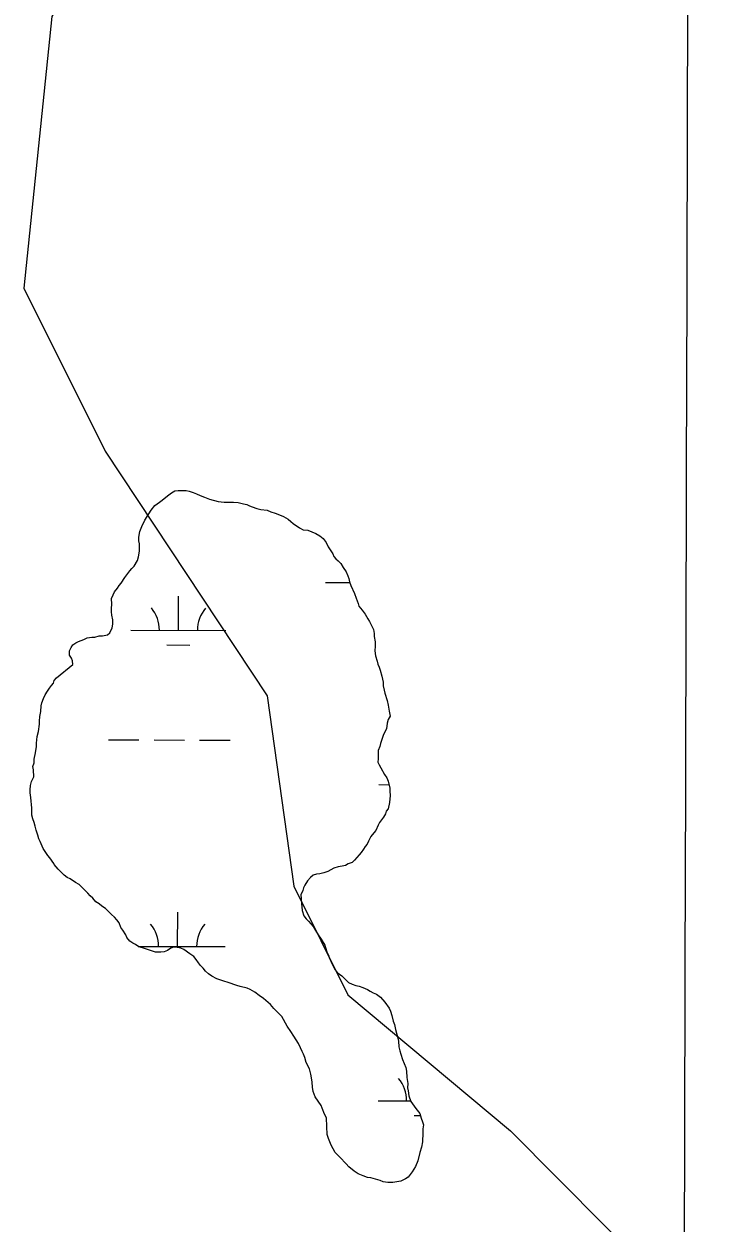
# Model space of a CAD drawing. Extents: x 3172297 to 3210190, y 958463 to 983887.
# Drawn here: x 3181076 to 3181808, y 970053 to 971315 of the extents above; entities that cross this region are included whole.
import ezdxf

# ---------------------------------------------------------------- set-up
doc = ezdxf.new("R2010")
doc.units = 0
for name, color, linetype in [('V-GRID-MAJR', 7, 'Continuous'), ('V-TOPO-SHOR', 7, 'Continuous'), ('V-WETL-SWMP', 7, 'Continuous')]:
    doc.layers.add(name, color=color, linetype=linetype)

msp = doc.modelspace()

# ---------------------------------------------------------------- linework, layer by layer
at = {"layer": 'V-GRID-MAJR'}
msp.add_spline([(3181754.27, 963906.585), (3181771.021, 969968.005), (3181787.7770000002, 976031.373), (3181804.534, 982094.792), (3181804.539, 982096.687)], degree=3, dxfattribs=at)
at = {"layer": 'V-TOPO-SHOR'}
msp.add_lwpolyline([(3181277.3489022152, 971608.3902843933), (3181105.2174314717, 971323.1057720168), (3181075.940150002, 971037.4680378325), (3181161.2287973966, 970865.8310776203), (3181332.01802527, 970608.2696707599), (3181360.094352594, 970408.2031614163), (3181416.953450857, 970293.778521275), (3181588.025256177, 970150.500465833), (3181787.5266106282, 969950.0100903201), (3181901.5273846, 969835.4441614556), (3181986.7453876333, 969635.2363633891), (3182014.821714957, 969435.1698540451), (3182071.045013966, 969063.6076732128), (3182156.192372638, 968834.8290372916), (3182184.4099886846, 968691.9042036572), (3182098.2029645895, 968492.1202717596), (3182069.4201936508, 968406.4784025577), (3181986.833092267, 968226.328091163)], dxfattribs=at)
at = {"layer": 'V-WETL-SWMP'}
for p, q in [((3181393.215122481, 970727.667793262), (3181418.8268645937, 970727.6044626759)), ((3181238.4981248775, 970677.3082094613), (3181238.5871424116, 970713.3080994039)), ((3181188.498277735, 970677.4318449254), (3181288.4979720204, 970677.184573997)), ((3181226.460005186, 970661.9069291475), (3181250.459931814, 970661.8475841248)), ((3181164.8049195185, 970562.0580789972), (3181196.80482169, 970561.9789523)), ((3181212.8047727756, 970561.9393889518), (3181244.8046749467, 970561.8602622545)), ((3181260.8046260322, 970561.8206989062), (3181292.8045282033, 970561.7415722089)), ((3181449.533240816, 970514.9238845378), (3181460.2755494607, 970514.8973218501)), ((3181237.6755163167, 970344.6342264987), (3181237.764533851, 970380.6341164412)), ((3181196.0030962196, 970344.7372705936), (3181287.6753634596, 970344.5105910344)), ((3181448.7106322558, 970182.2499015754), (3181482.8573658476, 970182.165466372)), ((3181486.6723597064, 970166.7249857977), (3181493.2073034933, 970166.7088267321))]:
    msp.add_line(p, q, dxfattribs=at)
for points in [[(3181104.772, 970619.185), (3181106.838, 970621.654), (3181107.668, 970624.537), (3181110.146, 970627.417), (3181127.484, 970641.3960000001), (3181127.08, 970645.106), (3181125.849, 970647.993), (3181123.795, 970651.294), (3181123.804, 970655.828), (3181125.4590000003, 970659.122), (3181127.526, 970662.003), (3181130.415, 970664.0580000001), (3181133.303, 970665.701), (3181136.19, 970666.519), (3181139.077, 970667.75), (3181142.378, 970669.392), (3181147.325, 970670.206), (3181150.622, 970670.2000000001), (3181155.1580000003, 970671.427), (3181158.455, 970671.421), (3181163.816, 970672.6460000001), (3181166.293, 970674.702), (3181168.776, 970680.055), (3181169.608, 970683.763), (3181169.617, 970688.296), (3181168.39, 970693.2440000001), (3181167.986, 970696.9550000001), (3181167.992, 970700.252), (3181168.413, 970704.785), (3181168.014, 970710.968), (3181169.67, 970714.674), (3181171.325, 970717.9670000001), (3181174.217, 970721.671), (3181176.284, 970724.552), (3181178.349, 970727.0210000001), (3181182.0700000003, 970732.783), (3181184.136, 970735.664), (3181187.4420000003, 970739.779), (3181189.508, 970742.248), (3181191.985, 970744.716), (3181195.295, 970750.8910000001), (3181196.539, 970754.598), (3181197.375, 970760.779), (3181197.382, 970764.076), (3181197.39, 970768.197), (3181196.985, 970771.495), (3181196.992, 970775.2050000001), (3181197.829, 970781.385), (3181199.9, 970786.7390000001), (3181203.21, 970793.327), (3181207.345, 970799.9130000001), (3181209.825, 970803.617), (3181213.544, 970808.555), (3181218.497, 970812.255), (3181221.387, 970814.31), (3181227.166, 970818.832), (3181231.294, 970822.121), (3181234.595, 970824.175), (3181238.305, 970824.5800000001), (3181242.014, 970824.572), (3181246.548, 970824.563), (3181249.843, 970823.7320000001), (3181253.9620000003, 970822.488), (3181257.668, 970820.832), (3181261.374, 970819.176), (3181265.9050000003, 970817.518), (3181271.259, 970815.447), (3181280.321, 970812.956), (3181286.501, 970812.1190000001), (3181291.447, 970812.109), (3181296.393, 970812.1), (3181301.338, 970811.6780000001), (3181307.105, 970810.43), (3181310.401, 970809.599), (3181313.2830000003, 970808.3570000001), (3181316.166, 970807.1140000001), (3181321.108, 970805.456), (3181325.228, 970804.623), (3181331.821, 970803.786), (3181335.9390000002, 970802.1290000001), (3181340.469, 970800.4720000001), (3181345, 970798.814), (3181349.1180000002, 970797.157), (3181354.058, 970794.262), (3181356.938, 970791.784), (3181359.407, 970789.718), (3181365.992, 970785.171), (3181369.697, 970783.103), (3181374.642, 970782.681), (3181378.7600000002, 970781.024), (3181383.29, 970779.367), (3181387.407, 970776.886), (3181390.698, 970773.9940000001), (3181393.987, 970769.866), (3181396.039, 970765.328), (3181400.97, 970757.9), (3181402.201, 970755.012), (3181404.256, 970752.535), (3181406.725, 970750.47), (3181409.6040000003, 970747.579), (3181412.069, 970743.452)], [(3181412.069, 970743.452), (3181414.9450000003, 970738.9130000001), (3181416.998, 970734.7880000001), (3181417.816, 970731.9010000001), (3181418.633, 970728.1900000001), (3181419.862, 970724.478), (3181423.967, 970716.2270000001), (3181425.606, 970711.278), (3181427.6550000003, 970705.5040000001), (3181428.474, 970702.617), (3181431.762, 970698.4890000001), (3181435.051, 970694.361), (3181437.927, 970689.41), (3181439.569, 970686.5210000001), (3181442.032, 970681.571), (3181443.674, 970678.27), (3181444.49, 970674.147), (3181444.484, 970670.85), (3181445.7090000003, 970665.078), (3181445.7, 970660.544), (3181445.278, 970655.599), (3181446.092, 970650.652), (3181447.7290000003, 970644.878), (3181448.5470000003, 970641.5800000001), (3181449.778, 970638.692), (3181451.007, 970635.392), (3181452.644, 970629.207), (3181453.867, 970622.61), (3181453.86, 970618.9010000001), (3181455.0870000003, 970614.365), (3181455.9050000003, 970611.066), (3181458.363, 970603.642), (3181459.177, 970598.6950000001), (3181460.401, 970592.098), (3181461.215, 970587.1510000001), (3181459.147, 970583.446), (3181458.315, 970579.738), (3181457.4790000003, 970573.5580000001), (3181455.41, 970569.8520000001), (3181454.167, 970566.5580000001), (3181451.2660000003, 970558.321), (3181450.435, 970555.025), (3181448.778, 970550.907), (3181448.77, 970546.785), (3181448.761, 970542.252), (3181448.341, 970538.5430000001), (3181449.984, 970535.655), (3181451.627, 970532.767), (3181455.322, 970525.753), (3181457.788, 970522.039), (3181459.43, 970518.738), (3181461.0640000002, 970511.316), (3181461.057, 970508.019), (3181461.46, 970503.485), (3181460.6210000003, 970496.068), (3181459.372, 970489.476), (3181457.306, 970487.007), (3181456.4760000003, 970484.1240000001), (3181454.409, 970480.831), (3181450.276, 970475.069), (3181448.6210000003, 970472.187), (3181446.1380000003, 970466.834), (3181444.072, 970464.365), (3181441.179, 970460.25), (3181438.696, 970455.309), (3181437.042, 970452.427), (3181434.9760000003, 970449.958), (3181433.322, 970447.077), (3181430.841, 970443.372), (3181428.776, 970440.904), (3181426.298, 970438.436), (3181423.819, 970435.556), (3181421.342, 970433.088), (3181417.217, 970431.447), (3181414.329, 970429.804), (3181411.0300000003, 970428.987), (3181406.495, 970428.584), (3181401.958, 970426.944), (3181399.0700000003, 970425.301), (3181395.77, 970423.659), (3181391.645, 970422.019), (3181387.522, 970421.203), (3181383.812, 970420.7980000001), (3181380.512, 970419.568), (3181377.622, 970417.101), (3181374.318, 970413.811), (3181371.424, 970409.283), (3181370.182, 970406.4), (3181369.352, 970403.517), (3181367.282, 970398.987), (3181367.687, 970395.277), (3181368.089, 970389.9180000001), (3181368.898, 970382.498), (3181370.535, 970376.725), (3181373.002, 970373.835), (3181375.47, 970371.3570000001), (3181380.404, 970365.577), (3181382.869, 970361.451), (3181385.745, 970356.912), (3181388.6210000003, 970352.372), (3181392.73, 970346.182)], [(3181323.384, 970293.153), (3181318.857, 970296.459), (3181313.917, 970299.354), (3181311.034, 970300.596), (3181303.62, 970302.672), (3181299.912, 970303.5040000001), (3181290.8510000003, 970306.819), (3181286.3200000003, 970308.064), (3181283.026, 970309.307), (3181278.907, 970310.552), (3181273.555, 970313.448), (3181270.262, 970315.927), (3181266.971, 970318.819), (3181264.504, 970321.709), (3181261.625, 970324.599), (3181259.5700000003, 970327.4890000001), (3181257.103, 970330.791), (3181254.637, 970334.093), (3181250.521, 970336.986), (3181244.348, 970341.532), (3181241.053, 970342.775), (3181237.346, 970343.6070000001), (3181233.225, 970344.027), (3181230.338, 970342.796), (3181227.036, 970340.3300000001), (3181223.324, 970339.101), (3181220.026, 970338.6950000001), (3181214.256, 970338.707), (3181206.842, 970341.1950000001), (3181201.9, 970342.853), (3181196.9560000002, 970344.099), (3181193.252, 970346.5800000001), (3181190.37, 970348.234), (3181187.489, 970350.3), (3181184.2, 970354.0160000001), (3181182.969, 970356.904), (3181180.094, 970361.855), (3181178.039, 970364.7440000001), (3181175.988, 970369.694), (3181173.521, 970372.584), (3181171.054, 970375.474), (3181168.174, 970378.365), (3181165.707, 970380.843), (3181161.592, 970384.56), (3181157.8880000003, 970387.041), (3181155.008, 970389.519), (3181151.715, 970391.586), (3181148.4250000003, 970395.302), (3181145.545, 970397.7810000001), (3181143.078, 970400.671), (3181140.61, 970403.149), (3181136.497, 970407.278), (3181134.029, 970409.756), (3181130.324, 970411.824), (3181124.562, 970415.957), (3181121.267, 970417.2000000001), (3181118.387, 970419.679), (3181114.273, 970423.3960000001), (3181111.805, 970425.8740000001), (3181107.694, 970430.828), (3181107.284, 970432.0650000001), (3181103.174, 970437.844), (3181101.1180000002, 970440.321), (3181098.241, 970444.448), (3181096.187, 970447.7490000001), (3181092.9050000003, 970455.174), (3181091.674, 970458.062), (3181090.4450000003, 970461.774), (3181088.807, 970467.135), (3181087.579, 970471.2590000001), (3181086.762, 970474.97), (3181085.122, 970479.094), (3181084.305, 970482.805), (3181084.313, 970486.927), (3181084.3200000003, 970490.224), (3181083.105, 970501.354), (3181082.291, 970506.302), (3181082.298, 970509.599), (3181082.719, 970514.132), (3181083.963, 970518.251), (3181086.446, 970523.191), (3181086.049, 970530.611), (3181085.231, 970533.91), (3181086.4760000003, 970538.029), (3181086.483, 970541.738), (3181088.145, 970548.329), (3181088.982, 970554.922), (3181088.99, 970558.631), (3181089.828, 970565.636), (3181091.075, 970570.991), (3181092.326, 970578.407), (3181092.333, 970581.704), (3181092.755, 970586.649), (3181093.59, 970592.006), (3181094.014, 970597.775), (3181094.844, 970601.0700000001), (3181096.502, 970605.601), (3181098.1580000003, 970609.307), (3181100.639, 970613.4230000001), (3181102.7060000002, 970616.304), (3181104.772, 970619.185)], [(3181392.73, 970346.182), (3181394.7770000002, 970339.171), (3181396.418, 970335.459), (3181397.648, 970332.159), (3181398.879, 970329.272), (3181400.519, 970325.147), (3181403.394, 970320.1950000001), (3181405.449, 970317.306), (3181410.387, 970313.587), (3181417.38, 970306.567), (3181421.498, 970304.91), (3181425.205, 970303.666), (3181428.913, 970302.834), (3181432.619, 970301.59), (3181437.561, 970299.52), (3181440.4420000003, 970297.453), (3181443.324, 970295.799), (3181447.031, 970294.555), (3181451.145, 970291.25), (3181455.668, 970285.883), (3181460.19, 970279.692), (3181461.832, 970276.3910000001), (3181463.059, 970271.855), (3181464.696, 970266.082), (3181465.9250000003, 970262.37), (3181467.1520000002, 970257.422), (3181467.968, 970253.299), (3181469.197, 970249.587), (3181470.012, 970245.052), (3181470.412, 970238.8690000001), (3181471.64, 970234.745), (3181472.458, 970231.446), (3181474.507, 970225.672), (3181476.147, 970221.547), (3181477.788, 970217.422), (3181478.6040000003, 970213.299), (3181479.003, 970206.704), (3181479.815, 970200.52), (3181479.806, 970195.987), (3181480.211, 970192.689), (3181481.025, 970187.329), (3181483.074, 970181.555), (3181488.417, 970174.126), (3181492.528, 970168.76), (3181494.167, 970163.811), (3181495.396, 970160.099), (3181496.626, 970156.799), (3181495.793, 970152.679), (3181495.785, 970148.5580000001), (3181495.3540000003, 970139.0800000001), (3181494.518, 970133.311), (3181492.447, 970127.957), (3181490.3680000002, 970118.894), (3181487.883, 970113.1290000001), (3181486.2290000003, 970110.247), (3181484.575, 970107.366), (3181480.443, 970102.0160000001), (3181477.553, 970099.961), (3181472.603, 970097.498), (3181464.357, 970096.278), (3181459, 970096.289), (3181454.055, 970097.123), (3181450.761, 970098.366), (3181445.8170000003, 970099.612), (3181440.875, 970101.2710000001), (3181437.579, 970101.689), (3181433.048, 970103.3470000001), (3181427.6950000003, 970105.4180000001), (3181423.579, 970108.312), (3181417.818, 970112.8570000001), (3181414.9390000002, 970115.748), (3181408.358, 970122.767), (3181405.89, 970125.245), (3181403.4220000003, 970127.723), (3181399.3170000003, 970135.562), (3181396.446, 970142.574), (3181395.217, 970146.698), (3181394.822, 970155.354), (3181394.428, 970164.422), (3181392.375, 970168.135), (3181389.915, 970174.322), (3181388.684, 970177.21), (3181382.52, 970186.289), (3181380.471, 970192.063), (3181379.6550000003, 970196.599), (3181379.254, 970201.957), (3181378.4390000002, 970206.493), (3181378.034, 970210.203), (3181376.397, 970215.976), (3181373.113, 970222.577), (3181371.475, 970227.938), (3181370.245, 970231.238), (3181368.602, 970234.126), (3181366.961, 970237.839), (3181364.909, 970242.376), (3181359.9790000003, 970250.2170000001), (3181356.6920000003, 970255.169), (3181352.994, 970260.947), (3181347.244, 970270.85), (3181343.954, 970274.566), (3181341.486, 970277.0430000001)], [(3181341.486, 970277.0430000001), (3181339.018, 970279.5210000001), (3181335.3170000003, 970283.65), (3181327.911, 970289.8470000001), (3181323.384, 970293.153)]]:
    msp.add_lwpolyline(points, dxfattribs=at)
for centre, radius, start, end in [((3181183.256531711, 970677.9196109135), 35.24628790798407, 359.08650398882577, 40.63016232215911), ((3181293.742066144, 970677.6464114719), 35.24628790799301, 139.08650098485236, 180.6301593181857), ((3181182.4339231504, 970345.2456279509), 35.24628790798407, 359.08650398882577, 40.63016232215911), ((3181292.9194575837, 970344.9724285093), 35.24628790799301, 139.08650098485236, 180.6301593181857), ((3181443.468886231, 970182.7376675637), 35.24628790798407, 359.08650398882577, 40.63016232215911)]:
    msp.add_arc(centre, radius, start, end, dxfattribs=at)

doc.saveas('drawing.dxf')
